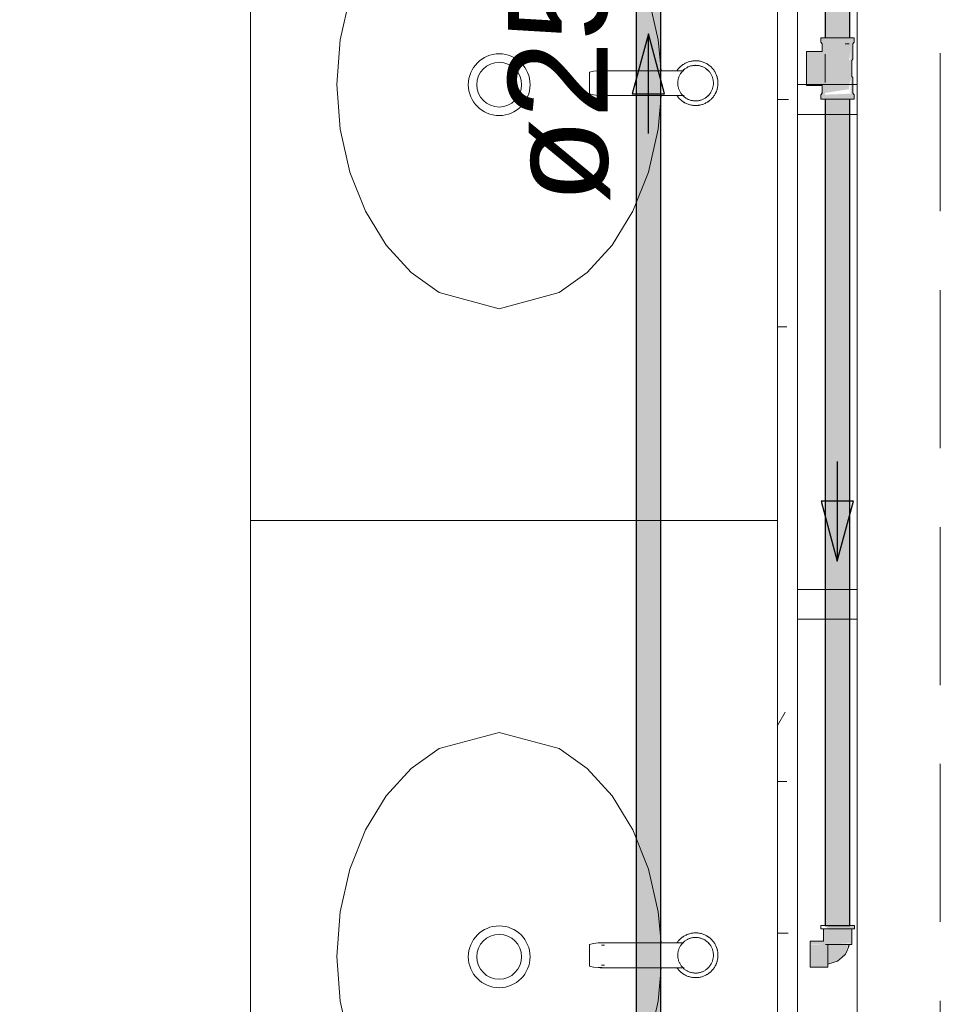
# Model space of a CAD drawing. Header units: millimetres. Extents: x 567 to 934, y -1 to 364.
# Tile 700 of 1056: x 786.53 to 788.39, y 105.82 to 107.8. Entities that reach past the tile are written whole.
import ezdxf

# ---------------------------------------------------------------- set-up
doc = ezdxf.new("R2010")
doc.units = ezdxf.units.MM
doc.header["$MEASUREMENT"] = 0
doc.linetypes.add('HIDDEN2', pattern=[0.47625, 0.3175, -0.15875])
doc.linetypes.add('NULL', pattern=[0])
for name, color, linetype, lineweight in [('A-GENM', 7, 'Continuous', 13), ('A-GLAZ', 7, 'Continuous', 13), ('A-GLAZ-SILL', 7, 'Continuous', 13), ('AF-Condutos', 140, 'Continuous', 25), ('AF-Peça de utilização', 152, 'Continuous', 18), ('AF-Sentido conduto', 140, 'Continuous', 30), ('AF-Textos conduto', 7, 'Continuous', 9), ('DI-Detalhes', 1, 'HIDDEN2', 9), ('Metais - Celite', 7, 'Continuous', 13), ('Peças hidrossanitárias', 7, 'Continuous', 13)]:
    doc.layers.add(name, color=color, linetype=linetype, lineweight=lineweight)
doc.styles.add('Arial', font='arial.ttf')

msp = doc.modelspace()

# ---------------------------------------------------------------- hatches: boundary and pattern name
at = {"layer": 'AF-Condutos', "linetype": 'Continuous'}
for points in [[(787.824, 105.2502), (787.824, 110.0987), (787.7745, 110.0987), (787.7745, 105.2502)], [(788.1545, 107.7668), (788.1765, 107.7668), (788.1866, 109.4233), (788.1545, 109.4233)], [(788.204, 109.4233), (788.1866, 109.4233), (788.1765, 107.7668), (788.204, 107.7668)], [(788.204, 107.6433), (788.1545, 107.6433), (788.1545, 105.9821), (788.204, 105.9821)]]:
    msp.add_hatch(color=151, dxfattribs=at).paths.add_polyline_path(points)
at = {"layer": 'AF-Peça de utilização', "linetype": 'Continuous'}
for points in [[(788.2132, 107.6433), (788.2103, 107.6555), (788.2103, 107.6868), (788.2085, 107.6889), (788.2085, 107.7211), (788.2103, 107.7233), (788.2103, 107.7545), (788.2132, 107.7668), (788.204, 107.7668), (788.2055, 107.7233), (788.203, 107.7211), (788.2057, 107.7468), (788.2033, 107.7668), (788.1468, 107.7668), (788.1485, 107.7391), (788.1168, 107.7391), (788.1168, 107.6721), (788.1514, 107.6736), (788.1531, 107.6555), (788.2023, 107.6633), (788.2055, 107.6868), (788.2057, 107.6555), (788.2103, 107.6545), (788.1545, 107.6522), (788.1514, 107.6736), (788.1168, 107.6721), (788.1485, 107.6716), (788.1456, 107.6433)], [(788.2137, 105.9753), (788.2137, 105.9821), (788.1627, 105.9821), (788.1556, 105.9753)], [(788.1513, 105.9753), (788.1513, 105.9503), (788.1551, 105.9437), (788.1655, 105.9437), (788.16, 105.9729)], [(788.2038, 105.9461), (788.1998, 105.9753), (788.1596, 105.9753), (788.1655, 105.9437)], [(788.2081, 105.9437), (788.2081, 105.9753), (788.1998, 105.9753), (788.2043, 105.9437)], [(788.1513, 105.9503), (788.1243, 105.9503), (788.1243, 105.9437), (788.16, 105.9426)], [(788.16, 105.9014), (788.16, 105.9426), (788.1243, 105.9426), (788.1243, 105.9014)], [(788.16, 105.9049), (788.1795, 105.9101), (788.1952, 105.924), (788.2008, 105.9437), (788.16, 105.9437)], [(788.1243, 105.8987), (788.16, 105.8979), (788.16, 105.9014), (788.1243, 105.9014)]]:
    msp.add_hatch(color=161, dxfattribs=at).paths.add_polyline_path(points)

# ---------------------------------------------------------------- linework, layer by layer
at = {"layer": 'A-GENM', "color": 8, "lineweight": 5}
for p, q in [((786.999, 110.3027), (786.999, 106.796)), ((788.059, 109.7217), (788.059, 105.2535)), ((786.999, 106.796), (788.059, 106.796)), ((786.999, 105.0827), (786.999, 106.796))]:
    msp.add_line(p, q, dxfattribs=at)
at = {"layer": 'A-GENM', "color": 8, "linetype": 'Continuous', "lineweight": 5}
for p, q in [((788.059, 107.6428), (788.081, 107.6428)), ((788.059, 107.1856), (788.0774, 107.1856)), ((788.0744, 106.4107), (788.059, 106.384)), ((788.059, 106.2712), (788.0774, 106.2712)), ((788.059, 105.9664), (788.0802, 105.9664))]:
    msp.add_line(p, q, dxfattribs=at)
at = {"layer": 'A-GENM', "color": 8, "lineweight": 5}
for points in [[(787.499, 107.2218), (787.3782, 107.2542), (787.3221, 107.2944), (787.272, 107.3496), (787.2302, 107.4179), (787.1989, 107.4967), (787.1794, 107.5828), (787.1728, 107.6727), (787.1794, 107.7625), (787.1989, 107.8486), (787.2302, 107.9274), (787.272, 107.9958), (787.3221, 108.051), (787.3782, 108.0912), (787.499, 108.1236)], [(787.499, 108.1236), (787.6198, 108.0912), (787.6759, 108.051), (787.726, 107.9958), (787.7677, 107.9274), (787.7991, 107.8486), (787.8186, 107.7625), (787.8245, 107.7003)], [(787.8248, 107.6506), (787.8186, 107.5828), (787.7991, 107.4967), (787.7677, 107.4179), (787.726, 107.3496), (787.6759, 107.2944), (787.6198, 107.2542), (787.499, 107.2218)], [(787.499, 105.4684), (787.3782, 105.5008), (787.3221, 105.541), (787.272, 105.5962), (787.2302, 105.6646), (787.1989, 105.7434), (787.1794, 105.8295), (787.1728, 105.9193), (787.1794, 106.0092), (787.1989, 106.0953), (787.2302, 106.1741), (787.272, 106.2424), (787.3221, 106.2976), (787.3782, 106.3379), (787.499, 106.3702)], [(787.499, 106.3702), (787.6198, 106.3379), (787.6759, 106.2976), (787.726, 106.2424), (787.7677, 106.1741), (787.7991, 106.0953), (787.8186, 106.0092), (787.8245, 105.947)], [(787.8248, 105.8972), (787.8186, 105.8295), (787.7991, 105.7434), (787.7677, 105.6646), (787.726, 105.5962), (787.6759, 105.541), (787.6198, 105.5008), (787.499, 105.4684)]]:
    msp.add_lwpolyline(points, dxfattribs=at)
at = {"layer": 'A-GLAZ', "color": 8, "lineweight": 5}
for p, q in [((788.219, 109.7127), (788.219, 105.5727)), ((788.099, 107.6727), (788.099, 107.6127)), ((788.219, 107.6727), (788.099, 107.6727)), ((788.099, 107.6127), (788.219, 107.6127)), ((788.099, 106.6577), (788.099, 106.5977)), ((788.219, 106.6577), (788.099, 106.6577)), ((788.099, 106.5977), (788.219, 106.5977))]:
    msp.add_line(p, q, dxfattribs=at)
at = {"layer": 'A-GLAZ-SILL', "color": 8, "lineweight": 5}
for p, q in [((788.099, 107.6727), (788.099, 108.6277)), ((788.099, 106.6577), (788.099, 107.6127)), ((788.099, 105.6427), (788.099, 106.5977))]:
    msp.add_line(p, q, dxfattribs=at)
at = {"layer": 'AF-Condutos'}
for p, q in [((787.7745, 110.0987), (787.7745, 105.2502)), ((787.824, 105.2502), (787.824, 110.0987)), ((788.1545, 109.4233), (788.1545, 107.7668)), ((788.204, 107.7668), (788.204, 109.4233)), ((788.1545, 107.6433), (788.1545, 105.9821)), ((788.204, 105.9821), (788.204, 107.6433)), ((788.1545, 105.9821), (788.1588, 105.9821)), ((788.1588, 105.9821), (788.1665, 105.9821)), ((788.1665, 105.9821), (788.1764, 105.9821)), ((788.1764, 105.9821), (788.1867, 105.9821)), ((788.1867, 105.9821), (788.1957, 105.9821)), ((788.1957, 105.9821), (788.2018, 105.9821)), ((788.2018, 105.9821), (788.204, 105.9821))]:
    msp.add_line(p, q, dxfattribs=at)
at = {"layer": 'AF-Peça de utilização'}
for p, q in [((788.1456, 107.7668), (788.1456, 107.7578)), ((788.1468, 107.7668), (788.1456, 107.7668)), ((788.1501, 107.7668), (788.1468, 107.7668)), ((788.1545, 107.7668), (788.1501, 107.7668)), ((788.1555, 107.7668), (788.1545, 107.7668)), ((788.1625, 107.7668), (788.1555, 107.7668)), ((788.1707, 107.7668), (788.1625, 107.7668)), ((788.1794, 107.7668), (788.1707, 107.7668)), ((788.1881, 107.7668), (788.1794, 107.7668)), ((788.1963, 107.7668), (788.1881, 107.7668)), ((788.2033, 107.7668), (788.1963, 107.7668)), ((788.204, 107.7668), (788.2033, 107.7668)), ((788.2087, 107.7668), (788.204, 107.7668)), ((788.212, 107.7668), (788.2087, 107.7668)), ((788.2132, 107.7668), (788.212, 107.7668)), ((788.2132, 107.7578), (788.2132, 107.7668)), ((788.1456, 107.7578), (788.1485, 107.7545)), ((788.1485, 107.7545), (788.1485, 107.7391)), ((788.1949, 107.7545), (788.199, 107.7545)), ((788.2031, 107.7545), (788.1949, 107.7545)), ((788.199, 107.7545), (788.2031, 107.7545)), ((788.2103, 107.7545), (788.2132, 107.7578)), ((788.2103, 107.7233), (788.2103, 107.7545)), ((788.1485, 107.7391), (788.1168, 107.7391)), ((788.1168, 107.7391), (788.1168, 107.7379)), ((788.1168, 107.7379), (788.1168, 107.7345)), ((788.1168, 107.7345), (788.1168, 107.7291)), ((788.1168, 107.7291), (788.1168, 107.7221)), ((788.1547, 107.7282), (788.1547, 107.7336)), ((788.1547, 107.7336), (788.1547, 107.7233)), ((788.1547, 107.7213), (788.1547, 107.7282)), ((788.1547, 107.7233), (788.1547, 107.7222)), ((788.2085, 107.7211), (788.2103, 107.7233)), ((788.1168, 107.7221), (788.1168, 107.7138)), ((788.1168, 107.7138), (788.1168, 107.705)), ((788.1168, 107.705), (788.1168, 107.6962)), ((788.1547, 107.7222), (788.1547, 107.7211)), ((788.1547, 107.7134), (788.1547, 107.7213)), ((788.1547, 107.7211), (788.1547, 107.6889)), ((788.1547, 107.705), (788.1547, 107.7134)), ((788.1547, 107.6966), (788.1547, 107.705)), ((788.2085, 107.6889), (788.2085, 107.7211)), ((788.1168, 107.6962), (788.1168, 107.688)), ((788.1168, 107.688), (788.1168, 107.6809)), ((788.1547, 107.6887), (788.1547, 107.6966)), ((788.1547, 107.6889), (788.1547, 107.6879)), ((788.1547, 107.6819), (788.1547, 107.6887)), ((788.1547, 107.6879), (788.1547, 107.6868)), ((788.1547, 107.6868), (788.1547, 107.6764)), ((788.2103, 107.6868), (788.2085, 107.6889)), ((788.2103, 107.6555), (788.2103, 107.6868)), ((788.1168, 107.6809), (788.1168, 107.6755)), ((788.1168, 107.6755), (788.1168, 107.6721)), ((788.1168, 107.6721), (788.1168, 107.6709)), ((788.1168, 107.6709), (788.1485, 107.6709)), ((788.1485, 107.6709), (788.1485, 107.6555)), ((788.1547, 107.6764), (788.1547, 107.6819)), ((788.1485, 107.6555), (788.1456, 107.6522)), ((788.1456, 107.6522), (788.1456, 107.6433)), ((788.2132, 107.6522), (788.2103, 107.6555)), ((788.2132, 107.6433), (788.2132, 107.6522)), ((788.1456, 107.6433), (788.1468, 107.6433)), ((788.1468, 107.6433), (788.1501, 107.6433)), ((788.1501, 107.6433), (788.1545, 107.6433)), ((788.1545, 107.6433), (788.1555, 107.6433)), ((788.1555, 107.6433), (788.1625, 107.6433)), ((788.1625, 107.6433), (788.1707, 107.6433)), ((788.1707, 107.6433), (788.1794, 107.6433)), ((788.1794, 107.6433), (788.1881, 107.6433)), ((788.1881, 107.6433), (788.1963, 107.6433)), ((788.1963, 107.6433), (788.2033, 107.6433)), ((788.2033, 107.6433), (788.204, 107.6433)), ((788.204, 107.6433), (788.2087, 107.6433)), ((788.2087, 107.6433), (788.212, 107.6433)), ((788.212, 107.6433), (788.2132, 107.6433)), ((788.1468, 105.9821), (788.1457, 105.9821)), ((788.1457, 105.9821), (788.1457, 105.9753)), ((788.1502, 105.9821), (788.1468, 105.9821)), ((788.1545, 105.9821), (788.1502, 105.9821)), ((788.1556, 105.9821), (788.1545, 105.9821)), ((788.1627, 105.9821), (788.1556, 105.9821)), ((788.1709, 105.9821), (788.1627, 105.9821)), ((788.1797, 105.9821), (788.1709, 105.9821)), ((788.1885, 105.9821), (788.1797, 105.9821)), ((788.1967, 105.9821), (788.1885, 105.9821)), ((788.2037, 105.9821), (788.1967, 105.9821)), ((788.204, 105.9821), (788.2037, 105.9821)), ((788.2091, 105.9821), (788.204, 105.9821)), ((788.2125, 105.9821), (788.2091, 105.9821)), ((788.2137, 105.9821), (788.2125, 105.9821)), ((788.2137, 105.9753), (788.2137, 105.9821)), ((788.1457, 105.9753), (788.1468, 105.9753)), ((788.1468, 105.9753), (788.1502, 105.9753)), ((788.1502, 105.9753), (788.1513, 105.9753)), ((788.1513, 105.9753), (788.1556, 105.9753)), ((788.1523, 105.9753), (788.1513, 105.9753)), ((788.1513, 105.9753), (788.1513, 105.9503)), ((788.1551, 105.9753), (788.1523, 105.9753)), ((788.1596, 105.9753), (788.1551, 105.9753)), ((788.1556, 105.9753), (788.1627, 105.9753)), ((788.1655, 105.9753), (788.1596, 105.9753)), ((788.1627, 105.9753), (788.1709, 105.9753)), ((788.1723, 105.9753), (788.1655, 105.9753)), ((788.1709, 105.9753), (788.1797, 105.9753)), ((788.1797, 105.9753), (788.1723, 105.9753)), ((788.187, 105.9753), (788.1797, 105.9753)), ((788.1797, 105.9753), (788.1885, 105.9753)), ((788.1939, 105.9753), (788.187, 105.9753)), ((788.1885, 105.9753), (788.1967, 105.9753)), ((788.1998, 105.9753), (788.1939, 105.9753)), ((788.1967, 105.9753), (788.2037, 105.9753)), ((788.2043, 105.9753), (788.1998, 105.9753)), ((788.2037, 105.9753), (788.204, 105.9753)), ((788.204, 105.9753), (788.2081, 105.9753)), ((788.2071, 105.9753), (788.2043, 105.9753)), ((788.2081, 105.9753), (788.2071, 105.9753)), ((788.2081, 105.9753), (788.2091, 105.9753)), ((788.2081, 105.9437), (788.2081, 105.9753)), ((788.2091, 105.9753), (788.2125, 105.9753)), ((788.2125, 105.9753), (788.2137, 105.9753)), ((788.1243, 105.9503), (788.1243, 105.9494)), ((788.1513, 105.9503), (788.1243, 105.9503)), ((788.1243, 105.9494), (788.1243, 105.9467)), ((788.1243, 105.9467), (788.1243, 105.9437)), ((788.1243, 105.9437), (788.1243, 105.9426)), ((788.1243, 105.9426), (788.1243, 105.9372)), ((788.1551, 105.9437), (788.1596, 105.9437)), ((788.1596, 105.9437), (788.16, 105.9437)), ((788.16, 105.9426), (788.16, 105.9437)), ((788.16, 105.9437), (788.1655, 105.9437)), ((788.1644, 105.9437), (788.16, 105.9437)), ((788.16, 105.9437), (788.16, 105.939)), ((788.16, 105.9372), (788.16, 105.9426)), ((788.1696, 105.9437), (788.1644, 105.9437)), ((788.1655, 105.9437), (788.1723, 105.9437)), ((788.1754, 105.9437), (788.1696, 105.9437)), ((788.1723, 105.9437), (788.1797, 105.9437)), ((788.1814, 105.9437), (788.1754, 105.9437)), ((788.1797, 105.9437), (788.187, 105.9437)), ((788.1873, 105.9437), (788.1814, 105.9437)), ((788.187, 105.9437), (788.1939, 105.9437)), ((788.1927, 105.9437), (788.1873, 105.9437)), ((788.1973, 105.9437), (788.1927, 105.9437)), ((788.1939, 105.9437), (788.1998, 105.9437)), ((788.2008, 105.9437), (788.1973, 105.9437)), ((788.203, 105.9437), (788.1992, 105.9332)), ((788.1992, 105.9332), (788.2038, 105.9437)), ((788.1998, 105.9437), (788.203, 105.9437)), ((788.2006, 105.9364), (788.203, 105.9437)), ((788.203, 105.9437), (788.2008, 105.9437)), ((788.203, 105.9437), (788.2038, 105.9437)), ((788.2038, 105.9437), (788.203, 105.9437)), ((788.2038, 105.9437), (788.2043, 105.9437)), ((788.2043, 105.9437), (788.2071, 105.9437)), ((788.2071, 105.9437), (788.2081, 105.9437)), ((788.1243, 105.9372), (788.1243, 105.9308)), ((788.1243, 105.9308), (788.1243, 105.9241)), ((788.1243, 105.9241), (788.1243, 105.9173)), ((788.16, 105.939), (788.16, 105.9342)), ((788.16, 105.9308), (788.16, 105.9372)), ((788.16, 105.9342), (788.16, 105.9291)), ((788.16, 105.9241), (788.16, 105.9308)), ((788.16, 105.9291), (788.16, 105.9239)), ((788.16, 105.9173), (788.16, 105.9241)), ((788.16, 105.9239), (788.16, 105.9188)), ((788.1873, 105.917), (788.1952, 105.924)), ((788.1952, 105.924), (788.1987, 105.9319)), ((788.1987, 105.9319), (788.2002, 105.9351)), ((788.2002, 105.9351), (788.2006, 105.9364)), ((788.1243, 105.9173), (788.1243, 105.911)), ((788.1243, 105.911), (788.1243, 105.9055)), ((788.1243, 105.9055), (788.1243, 105.9014)), ((788.1243, 105.9014), (788.1243, 105.8987)), ((788.16, 105.9188), (788.16, 105.914)), ((788.16, 105.911), (788.16, 105.9173)), ((788.16, 105.914), (788.16, 105.9099)), ((788.16, 105.9055), (788.16, 105.911)), ((788.16, 105.9099), (788.16, 105.9068)), ((788.16, 105.9042), (788.1704, 105.9073)), ((788.16, 105.9068), (788.16, 105.9049)), ((788.16, 105.9042), (788.16, 105.9055)), ((788.16, 105.9049), (788.16, 105.9042)), ((788.16, 105.9014), (788.16, 105.9042)), ((788.16, 105.8987), (788.16, 105.9014)), ((788.1704, 105.9073), (788.1795, 105.9101)), ((788.1795, 105.9101), (788.184, 105.9141)), ((788.184, 105.9141), (788.1873, 105.917)), ((788.1243, 105.8987), (788.1243, 105.8979)), ((788.1243, 105.8979), (788.16, 105.8979)), ((788.16, 105.8979), (788.16, 105.8987))]:
    msp.add_line(p, q, dxfattribs=at)
at = {"layer": 'AF-Sentido conduto'}
for p, q in [((787.799, 107.7745), (787.7666, 107.6537)), ((787.8313, 107.6537), (787.799, 107.7745)), ((787.7666, 107.6537), (787.8313, 107.6537)), ((788.2113, 106.8352), (788.1466, 106.8352)), ((788.1466, 106.8352), (788.179, 106.7145)), ((788.179, 106.7145), (788.2113, 106.8352))]:
    msp.add_line(p, q, dxfattribs=at)
for points in [[(787.799, 107.5745), (787.799, 107.7745)], [(788.179, 106.9145), (788.179, 106.7145)]]:
    msp.add_lwpolyline(points, dxfattribs=at)
at = {"layer": 'DI-Detalhes'}
msp.add_lwpolyline([(781.1323, 112.4979), (788.3862, 112.4979), (788.3862, 104.6554), (781.1323, 104.6554), (781.1323, 112.4979)], dxfattribs=at)
at = {"layer": 'Metais - Celite', "color": 8, "lineweight": 5}
for p, q in [((787.8582, 107.7027), (787.8571, 107.7012)), ((787.8593, 107.7041), (787.8582, 107.7027)), ((787.8605, 107.7055), (787.8593, 107.7041)), ((787.8617, 107.7068), (787.8605, 107.7055)), ((787.863, 107.7081), (787.8617, 107.7068)), ((787.8643, 107.7093), (787.863, 107.7081)), ((787.8657, 107.7104), (787.8643, 107.7093)), ((787.8671, 107.7115), (787.8657, 107.7104)), ((787.8686, 107.7126), (787.8671, 107.7115)), ((787.8701, 107.7136), (787.8686, 107.7126)), ((787.8716, 107.7145), (787.8701, 107.7136)), ((787.8715, 107.7033), (787.8704, 107.7024)), ((787.8726, 107.7042), (787.8715, 107.7033)), ((787.8732, 107.7154), (787.8716, 107.7145)), ((787.8738, 107.705), (787.8726, 107.7042)), ((787.8748, 107.7162), (787.8732, 107.7154)), ((787.875, 107.7058), (787.8738, 107.705)), ((787.8765, 107.7169), (787.8748, 107.7162)), ((787.8762, 107.7065), (787.875, 107.7058)), ((787.8775, 107.7072), (787.8762, 107.7065)), ((787.8781, 107.7176), (787.8765, 107.7169)), ((787.8787, 107.7079), (787.8775, 107.7072)), ((787.8798, 107.7182), (787.8781, 107.7176)), ((787.88, 107.7084), (787.8787, 107.7079)), ((787.8816, 107.7187), (787.8798, 107.7182)), ((787.8814, 107.709), (787.88, 107.7084)), ((787.8827, 107.7094), (787.8814, 107.709)), ((787.8833, 107.7192), (787.8816, 107.7187)), ((787.8841, 107.7099), (787.8827, 107.7094)), ((787.8851, 107.7195), (787.8833, 107.7192)), ((787.8855, 107.7102), (787.8841, 107.7099)), ((787.8868, 107.7199), (787.8851, 107.7195)), ((787.8869, 107.7105), (787.8855, 107.7102)), ((787.8886, 107.7201), (787.8868, 107.7199)), ((787.8883, 107.7108), (787.8869, 107.7105)), ((787.8897, 107.711), (787.8883, 107.7108)), ((787.8904, 107.7203), (787.8886, 107.7201)), ((787.8911, 107.7111), (787.8897, 107.711)), ((787.8922, 107.7204), (787.8904, 107.7203)), ((787.8926, 107.7112), (787.8911, 107.7111)), ((787.894, 107.7204), (787.8922, 107.7204)), ((787.894, 107.7113), (787.8926, 107.7112)), ((787.895, 107.7204), (787.894, 107.7204)), ((787.8948, 107.7113), (787.894, 107.7113)), ((787.8962, 107.7112), (787.8948, 107.7113)), ((787.8968, 107.7204), (787.895, 107.7204)), ((787.8976, 107.7111), (787.8962, 107.7112)), ((787.8986, 107.7202), (787.8968, 107.7204)), ((787.8991, 107.7109), (787.8976, 107.7111)), ((787.9003, 107.72), (787.8986, 107.7202)), ((787.9005, 107.7107), (787.8991, 107.7109)), ((787.9021, 107.7197), (787.9003, 107.72)), ((787.9019, 107.7104), (787.9005, 107.7107)), ((787.9033, 107.71), (787.9019, 107.7104)), ((787.9039, 107.7193), (787.9021, 107.7197)), ((787.9046, 107.7096), (787.9033, 107.71)), ((787.9056, 107.7189), (787.9039, 107.7193)), ((787.906, 107.7092), (787.9046, 107.7096)), ((787.9074, 107.7184), (787.9056, 107.7189)), ((787.9073, 107.7087), (787.906, 107.7092)), ((787.9087, 107.7081), (787.9073, 107.7087)), ((787.9091, 107.7178), (787.9074, 107.7184)), ((787.9099, 107.7075), (787.9087, 107.7081)), ((787.9108, 107.7172), (787.9091, 107.7178)), ((787.9112, 107.7068), (787.9099, 107.7075)), ((787.9124, 107.7165), (787.9108, 107.7172)), ((787.9125, 107.7061), (787.9112, 107.7068)), ((787.914, 107.7157), (787.9124, 107.7165)), ((787.9137, 107.7054), (787.9125, 107.7061)), ((787.9149, 107.7046), (787.9137, 107.7054)), ((787.9156, 107.7149), (787.914, 107.7157)), ((787.916, 107.7037), (787.9149, 107.7046)), ((787.9172, 107.714), (787.9156, 107.7149)), ((787.9171, 107.7028), (787.916, 107.7037)), ((787.9182, 107.7019), (787.9171, 107.7028)), ((787.9187, 107.713), (787.9172, 107.714)), ((787.9202, 107.712), (787.9187, 107.713)), ((787.9216, 107.7109), (787.9202, 107.712)), ((787.923, 107.7098), (787.9216, 107.7109)), ((787.9244, 107.7086), (787.923, 107.7098)), ((787.9257, 107.7074), (787.9244, 107.7086)), ((787.9269, 107.7061), (787.9257, 107.7074)), ((787.9281, 107.7047), (787.9269, 107.7061)), ((787.9293, 107.7034), (787.9281, 107.7047)), ((787.9304, 107.7019), (787.9293, 107.7034)), ((787.689, 107.6993), (787.6807, 107.6972)), ((787.6807, 107.6972), (787.6807, 107.6754)), ((787.6978, 107.7003), (787.689, 107.6993)), ((787.706, 107.7003), (787.6978, 107.7003)), ((787.8706, 107.7004), (787.702, 107.7004)), ((787.7111, 107.6954), (787.7046, 107.6954)), ((787.8571, 107.7012), (787.8561, 107.6998)), ((787.859, 107.6829), (787.8587, 107.6815)), ((787.8593, 107.6843), (787.859, 107.6829)), ((787.8597, 107.6857), (787.8593, 107.6843)), ((787.8601, 107.6871), (787.8597, 107.6857)), ((787.8606, 107.6884), (787.8601, 107.6871)), ((787.8612, 107.6897), (787.8606, 107.6884)), ((787.8618, 107.691), (787.8612, 107.6897)), ((787.8624, 107.6923), (787.8618, 107.691)), ((787.8631, 107.6936), (787.8624, 107.6923)), ((787.8639, 107.6948), (787.8631, 107.6936)), ((787.8647, 107.696), (787.8639, 107.6948)), ((787.8655, 107.6971), (787.8647, 107.696)), ((787.8664, 107.6983), (787.8655, 107.6971)), ((787.8673, 107.6994), (787.8664, 107.6983)), ((787.8683, 107.7004), (787.8673, 107.6994)), ((787.8693, 107.7014), (787.8683, 107.7004)), ((787.8704, 107.7024), (787.8693, 107.7014)), ((787.9192, 107.7009), (787.9182, 107.7019)), ((787.9202, 107.6998), (787.9192, 107.7009)), ((787.9212, 107.6988), (787.9202, 107.6998)), ((787.9221, 107.6977), (787.9212, 107.6988)), ((787.923, 107.6965), (787.9221, 107.6977)), ((787.9238, 107.6953), (787.923, 107.6965)), ((787.9245, 107.6941), (787.9238, 107.6953)), ((787.9253, 107.6929), (787.9245, 107.6941)), ((787.9259, 107.6916), (787.9253, 107.6929)), ((787.9266, 107.6903), (787.9259, 107.6916)), ((787.9271, 107.689), (787.9266, 107.6903)), ((787.9277, 107.6877), (787.9271, 107.689)), ((787.9281, 107.6863), (787.9277, 107.6877)), ((787.9285, 107.685), (787.9281, 107.6863)), ((787.9289, 107.6836), (787.9285, 107.685)), ((787.9292, 107.6822), (787.9289, 107.6836)), ((787.9314, 107.7004), (787.9304, 107.7019)), ((787.9324, 107.6989), (787.9314, 107.7004)), ((787.9333, 107.6974), (787.9324, 107.6989)), ((787.9341, 107.6958), (787.9333, 107.6974)), ((787.9349, 107.6942), (787.9341, 107.6958)), ((787.9356, 107.6925), (787.9349, 107.6942)), ((787.9363, 107.6908), (787.9356, 107.6925)), ((787.9369, 107.6891), (787.9363, 107.6908)), ((787.9374, 107.6874), (787.9369, 107.6891)), ((787.9378, 107.6857), (787.9374, 107.6874)), ((787.9382, 107.6839), (787.9378, 107.6857)), ((787.9385, 107.6821), (787.9382, 107.6839)), ((787.6807, 107.6754), (787.6807, 107.6537)), ((787.8583, 107.6787), (787.8582, 107.6773)), ((787.8582, 107.6773), (787.8582, 107.6758)), ((787.8582, 107.6758), (787.8582, 107.6744)), ((787.8582, 107.6744), (787.8583, 107.673)), ((787.8585, 107.6801), (787.8583, 107.6787)), ((787.8583, 107.673), (787.8584, 107.6715)), ((787.8584, 107.6715), (787.8586, 107.6701)), ((787.8587, 107.6815), (787.8585, 107.6801)), ((787.8586, 107.6701), (787.8588, 107.6687)), ((787.8588, 107.6687), (787.8591, 107.6673)), ((787.8591, 107.6673), (787.8595, 107.6659)), ((787.8595, 107.6659), (787.8599, 107.6645)), ((787.8599, 107.6645), (787.8603, 107.6632)), ((787.8603, 107.6632), (787.8609, 107.6618)), ((787.9274, 107.6625), (787.9279, 107.6638)), ((787.9279, 107.6638), (787.9283, 107.6652)), ((787.9283, 107.6652), (787.9287, 107.6666)), ((787.9287, 107.6666), (787.929, 107.6679)), ((787.929, 107.6679), (787.9293, 107.6694)), ((787.9294, 107.6808), (787.9292, 107.6822)), ((787.9293, 107.6694), (787.9295, 107.6708)), ((787.9296, 107.6793), (787.9294, 107.6808)), ((787.9295, 107.6708), (787.9297, 107.6722)), ((787.9297, 107.6779), (787.9296, 107.6793)), ((787.9298, 107.6765), (787.9297, 107.6779)), ((787.9297, 107.6722), (787.9298, 107.6736)), ((787.9298, 107.6751), (787.9298, 107.6765)), ((787.9298, 107.6736), (787.9298, 107.6751)), ((787.9371, 107.6625), (787.9376, 107.6643)), ((787.9376, 107.6643), (787.938, 107.666)), ((787.938, 107.666), (787.9383, 107.6678)), ((787.9383, 107.6678), (787.9386, 107.6696)), ((787.9387, 107.6803), (787.9385, 107.6821)), ((787.9386, 107.6696), (787.9388, 107.6714)), ((787.9389, 107.6786), (787.9387, 107.6803)), ((787.9388, 107.6714), (787.9389, 107.6732)), ((787.939, 107.6768), (787.9389, 107.6786)), ((787.9389, 107.6732), (787.939, 107.675)), ((787.939, 107.675), (787.939, 107.6768)), ((787.6807, 107.6537), (787.689, 107.6516)), ((787.689, 107.6516), (787.6978, 107.6506)), ((787.6978, 107.6506), (787.706, 107.6505)), ((787.702, 107.6504), (787.8712, 107.6504)), ((787.7046, 107.6554), (787.7111, 107.6554)), ((787.8566, 107.6504), (787.8576, 107.649)), ((787.8576, 107.649), (787.8587, 107.6475)), ((787.8587, 107.6475), (787.8598, 107.6461)), ((787.8598, 107.6461), (787.861, 107.6448)), ((787.8609, 107.6618), (787.8614, 107.6605)), ((787.861, 107.6448), (787.8623, 107.6435)), ((787.8614, 107.6605), (787.862, 107.6592)), ((787.862, 107.6592), (787.8627, 107.658)), ((787.8623, 107.6435), (787.8636, 107.6423)), ((787.8627, 107.658), (787.8634, 107.6567)), ((787.8634, 107.6567), (787.8642, 107.6555)), ((787.8642, 107.6555), (787.865, 107.6544)), ((787.865, 107.6544), (787.8659, 107.6532)), ((787.8659, 107.6532), (787.8668, 107.6521)), ((787.8668, 107.6521), (787.8678, 107.651)), ((787.8678, 107.651), (787.8688, 107.65)), ((787.8688, 107.65), (787.8698, 107.649)), ((787.8698, 107.649), (787.8709, 107.6481)), ((787.8709, 107.6481), (787.872, 107.6472)), ((787.872, 107.6472), (787.8731, 107.6463)), ((787.8731, 107.6463), (787.8743, 107.6455)), ((787.8743, 107.6455), (787.8755, 107.6447)), ((787.8755, 107.6447), (787.8768, 107.644)), ((787.8768, 107.644), (787.878, 107.6434)), ((787.878, 107.6434), (787.8793, 107.6428)), ((787.9093, 107.643), (787.9105, 107.6437)), ((787.9105, 107.6437), (787.9118, 107.6444)), ((787.9118, 107.6444), (787.913, 107.6451)), ((787.913, 107.6451), (787.9142, 107.6459)), ((787.9142, 107.6459), (787.9154, 107.6467)), ((787.9154, 107.6467), (787.9165, 107.6476)), ((787.9165, 107.6476), (787.9176, 107.6485)), ((787.9176, 107.6485), (787.9187, 107.6495)), ((787.9187, 107.6495), (787.9197, 107.6505)), ((787.9197, 107.6505), (787.9207, 107.6515)), ((787.9207, 107.6515), (787.9216, 107.6526)), ((787.9216, 107.6526), (787.9225, 107.6537)), ((787.9225, 107.6537), (787.9233, 107.6549)), ((787.9233, 107.6549), (787.9241, 107.6561)), ((787.9241, 107.6561), (787.9249, 107.6573)), ((787.9249, 107.6573), (787.9256, 107.6586)), ((787.925, 107.6428), (787.9263, 107.6441)), ((787.9256, 107.6586), (787.9262, 107.6598)), ((787.9262, 107.6598), (787.9268, 107.6611)), ((787.9263, 107.6441), (787.9275, 107.6454)), ((787.9268, 107.6611), (787.9274, 107.6625)), ((787.9275, 107.6454), (787.9287, 107.6468)), ((787.9287, 107.6468), (787.9298, 107.6482)), ((787.9298, 107.6482), (787.9309, 107.6496)), ((787.9309, 107.6496), (787.9319, 107.6511)), ((787.9319, 107.6511), (787.9328, 107.6527)), ((787.9328, 107.6527), (787.9337, 107.6542)), ((787.9337, 107.6542), (787.9345, 107.6558)), ((787.9345, 107.6558), (787.9353, 107.6575)), ((787.9353, 107.6575), (787.9359, 107.6591)), ((787.9359, 107.6591), (787.9366, 107.6608)), ((787.9366, 107.6608), (787.9371, 107.6625)), ((787.8636, 107.6423), (787.865, 107.6411)), ((787.865, 107.6411), (787.8663, 107.6399)), ((787.8663, 107.6399), (787.8678, 107.6389)), ((787.8678, 107.6389), (787.8693, 107.6378)), ((787.8693, 107.6378), (787.8708, 107.6369)), ((787.8708, 107.6369), (787.8724, 107.636)), ((787.8724, 107.636), (787.874, 107.6352)), ((787.874, 107.6352), (787.8756, 107.6344)), ((787.8756, 107.6344), (787.8772, 107.6337)), ((787.8772, 107.6337), (787.8789, 107.633)), ((787.8789, 107.633), (787.8806, 107.6325)), ((787.8793, 107.6428), (787.8807, 107.6422)), ((787.8806, 107.6325), (787.8824, 107.632)), ((787.8807, 107.6422), (787.882, 107.6417)), ((787.882, 107.6417), (787.8834, 107.6412)), ((787.8824, 107.632), (787.8841, 107.6315)), ((787.8834, 107.6412), (787.8847, 107.6408)), ((787.8841, 107.6315), (787.8859, 107.6312)), ((787.8847, 107.6408), (787.8861, 107.6405)), ((787.8859, 107.6312), (787.8876, 107.6309)), ((787.8861, 107.6405), (787.8875, 107.6402)), ((787.8875, 107.6402), (787.8889, 107.64)), ((787.8876, 107.6309), (787.8894, 107.6307)), ((787.8889, 107.64), (787.8904, 107.6398)), ((787.8894, 107.6307), (787.8912, 107.6305)), ((787.8904, 107.6398), (787.8918, 107.6397)), ((787.8912, 107.6305), (787.893, 107.6305)), ((787.8918, 107.6397), (787.8932, 107.6396)), ((787.893, 107.6305), (787.894, 107.6304)), ((787.8932, 107.6396), (787.894, 107.6396)), ((787.894, 107.6396), (787.8954, 107.6396)), ((787.894, 107.6304), (787.8958, 107.6305)), ((787.8954, 107.6396), (787.8969, 107.6397)), ((787.8958, 107.6305), (787.8976, 107.6306)), ((787.8969, 107.6397), (787.8983, 107.6399)), ((787.8976, 107.6306), (787.8994, 107.6308)), ((787.8983, 107.6399), (787.8997, 107.6401)), ((787.8994, 107.6308), (787.9012, 107.631)), ((787.8997, 107.6401), (787.9011, 107.6403)), ((787.9011, 107.6403), (787.9025, 107.6406)), ((787.9012, 107.631), (787.9029, 107.6313)), ((787.9025, 107.6406), (787.9039, 107.641)), ((787.9029, 107.6313), (787.9047, 107.6317)), ((787.9039, 107.641), (787.9053, 107.6414)), ((787.9047, 107.6317), (787.9064, 107.6322)), ((787.9053, 107.6414), (787.9066, 107.6419)), ((787.9064, 107.6322), (787.9082, 107.6327)), ((787.9066, 107.6419), (787.9079, 107.6424)), ((787.9079, 107.6424), (787.9093, 107.643)), ((787.9082, 107.6327), (787.9098, 107.6333)), ((787.9098, 107.6333), (787.9115, 107.634)), ((787.9115, 107.634), (787.9132, 107.6347)), ((787.9132, 107.6347), (787.9148, 107.6355)), ((787.9148, 107.6355), (787.9164, 107.6364)), ((787.9164, 107.6364), (787.9179, 107.6373)), ((787.9179, 107.6373), (787.9194, 107.6383)), ((787.9194, 107.6383), (787.9209, 107.6393)), ((787.9209, 107.6393), (787.9223, 107.6404)), ((787.9223, 107.6404), (787.9237, 107.6416)), ((787.9237, 107.6416), (787.925, 107.6428)), ((787.8716, 105.9612), (787.8701, 105.9602)), ((787.8732, 105.962), (787.8716, 105.9612)), ((787.8748, 105.9628), (787.8732, 105.962)), ((787.8765, 105.9636), (787.8748, 105.9628)), ((787.8781, 105.9642), (787.8765, 105.9636)), ((787.8798, 105.9648), (787.8781, 105.9642)), ((787.8816, 105.9654), (787.8798, 105.9648)), ((787.8833, 105.9658), (787.8816, 105.9654)), ((787.8851, 105.9662), (787.8833, 105.9658)), ((787.8868, 105.9665), (787.8851, 105.9662)), ((787.8886, 105.9668), (787.8868, 105.9665)), ((787.8904, 105.967), (787.8886, 105.9668)), ((787.8922, 105.9671), (787.8904, 105.967)), ((787.894, 105.9671), (787.8922, 105.9671)), ((787.895, 105.9671), (787.894, 105.9671)), ((787.8968, 105.967), (787.895, 105.9671)), ((787.8986, 105.9669), (787.8968, 105.967)), ((787.9003, 105.9667), (787.8986, 105.9669)), ((787.9021, 105.9664), (787.9003, 105.9667)), ((787.9039, 105.966), (787.9021, 105.9664)), ((787.9056, 105.9656), (787.9039, 105.966)), ((787.9074, 105.9651), (787.9056, 105.9656)), ((787.9091, 105.9645), (787.9074, 105.9651)), ((787.9108, 105.9639), (787.9091, 105.9645)), ((787.9124, 105.9632), (787.9108, 105.9639)), ((787.914, 105.9624), (787.9124, 105.9632)), ((787.9156, 105.9616), (787.914, 105.9624)), ((787.9172, 105.9607), (787.9156, 105.9616)), ((787.689, 105.946), (787.6807, 105.9439)), ((787.6807, 105.9439), (787.6807, 105.9221)), ((787.6978, 105.947), (787.689, 105.946)), ((787.706, 105.947), (787.6978, 105.947)), ((787.8706, 105.9471), (787.702, 105.9471)), ((787.7111, 105.9421), (787.7046, 105.9421)), ((787.8571, 105.9479), (787.8561, 105.9464)), ((787.8582, 105.9494), (787.8571, 105.9479)), ((787.8593, 105.9508), (787.8582, 105.9494)), ((787.8605, 105.9521), (787.8593, 105.9508)), ((787.8617, 105.9535), (787.8605, 105.9521)), ((787.863, 105.9547), (787.8617, 105.9535)), ((787.8643, 105.9559), (787.863, 105.9547)), ((787.8639, 105.9415), (787.8631, 105.9402)), ((787.8647, 105.9427), (787.8639, 105.9415)), ((787.8657, 105.9571), (787.8643, 105.9559)), ((787.8655, 105.9438), (787.8647, 105.9427)), ((787.8664, 105.9449), (787.8655, 105.9438)), ((787.8671, 105.9582), (787.8657, 105.9571)), ((787.8673, 105.946), (787.8664, 105.9449)), ((787.8686, 105.9592), (787.8671, 105.9582)), ((787.8683, 105.9471), (787.8673, 105.946)), ((787.8693, 105.9481), (787.8683, 105.9471)), ((787.8701, 105.9602), (787.8686, 105.9592)), ((787.8704, 105.949), (787.8693, 105.9481)), ((787.8715, 105.95), (787.8704, 105.949)), ((787.8726, 105.9508), (787.8715, 105.95)), ((787.8738, 105.9517), (787.8726, 105.9508)), ((787.875, 105.9525), (787.8738, 105.9517)), ((787.8762, 105.9532), (787.875, 105.9525)), ((787.8775, 105.9539), (787.8762, 105.9532)), ((787.8787, 105.9545), (787.8775, 105.9539)), ((787.88, 105.9551), (787.8787, 105.9545)), ((787.8814, 105.9556), (787.88, 105.9551)), ((787.8827, 105.9561), (787.8814, 105.9556)), ((787.8841, 105.9565), (787.8827, 105.9561)), ((787.8855, 105.9569), (787.8841, 105.9565)), ((787.8869, 105.9572), (787.8855, 105.9569)), ((787.8883, 105.9575), (787.8869, 105.9572)), ((787.8897, 105.9577), (787.8883, 105.9575)), ((787.8911, 105.9578), (787.8897, 105.9577)), ((787.8926, 105.9579), (787.8911, 105.9578)), ((787.894, 105.9579), (787.8926, 105.9579)), ((787.8948, 105.9579), (787.894, 105.9579)), ((787.8962, 105.9579), (787.8948, 105.9579)), ((787.8976, 105.9577), (787.8962, 105.9579)), ((787.8991, 105.9576), (787.8976, 105.9577)), ((787.9005, 105.9573), (787.8991, 105.9576)), ((787.9019, 105.9571), (787.9005, 105.9573)), ((787.9033, 105.9567), (787.9019, 105.9571)), ((787.9046, 105.9563), (787.9033, 105.9567)), ((787.906, 105.9559), (787.9046, 105.9563)), ((787.9073, 105.9554), (787.906, 105.9559)), ((787.9087, 105.9548), (787.9073, 105.9554)), ((787.9099, 105.9542), (787.9087, 105.9548)), ((787.9112, 105.9535), (787.9099, 105.9542)), ((787.9125, 105.9528), (787.9112, 105.9535)), ((787.9137, 105.952), (787.9125, 105.9528)), ((787.9149, 105.9512), (787.9137, 105.952)), ((787.916, 105.9504), (787.9149, 105.9512)), ((787.9171, 105.9495), (787.916, 105.9504)), ((787.9182, 105.9485), (787.9171, 105.9495)), ((787.9187, 105.9597), (787.9172, 105.9607)), ((787.9192, 105.9475), (787.9182, 105.9485)), ((787.9202, 105.9587), (787.9187, 105.9597)), ((787.9202, 105.9465), (787.9192, 105.9475)), ((787.9216, 105.9576), (787.9202, 105.9587)), ((787.9212, 105.9454), (787.9202, 105.9465)), ((787.9221, 105.9443), (787.9212, 105.9454)), ((787.923, 105.9565), (787.9216, 105.9576)), ((787.923, 105.9432), (787.9221, 105.9443)), ((787.9244, 105.9553), (787.923, 105.9565)), ((787.9238, 105.942), (787.923, 105.9432)), ((787.9245, 105.9408), (787.9238, 105.942)), ((787.9257, 105.954), (787.9244, 105.9553)), ((787.9269, 105.9528), (787.9257, 105.954)), ((787.9281, 105.9514), (787.9269, 105.9528)), ((787.9293, 105.95), (787.9281, 105.9514)), ((787.9304, 105.9486), (787.9293, 105.95)), ((787.9314, 105.9471), (787.9304, 105.9486)), ((787.9324, 105.9456), (787.9314, 105.9471)), ((787.9333, 105.944), (787.9324, 105.9456)), ((787.9341, 105.9425), (787.9333, 105.944)), ((787.9349, 105.9408), (787.9341, 105.9425)), ((787.6807, 105.9221), (787.6807, 105.9003)), ((787.8583, 105.9254), (787.8582, 105.9239)), ((787.8582, 105.9239), (787.8582, 105.9225)), ((787.8582, 105.9225), (787.8582, 105.9211)), ((787.8585, 105.9268), (787.8583, 105.9254)), ((787.8587, 105.9282), (787.8585, 105.9268)), ((787.859, 105.9296), (787.8587, 105.9282)), ((787.8593, 105.931), (787.859, 105.9296)), ((787.8597, 105.9324), (787.8593, 105.931)), ((787.8601, 105.9337), (787.8597, 105.9324)), ((787.8606, 105.9351), (787.8601, 105.9337)), ((787.8612, 105.9364), (787.8606, 105.9351)), ((787.8618, 105.9377), (787.8612, 105.9364)), ((787.8624, 105.939), (787.8618, 105.9377)), ((787.8631, 105.9402), (787.8624, 105.939)), ((787.9253, 105.9396), (787.9245, 105.9408)), ((787.9259, 105.9383), (787.9253, 105.9396)), ((787.9266, 105.937), (787.9259, 105.9383)), ((787.9271, 105.9357), (787.9266, 105.937)), ((787.9277, 105.9344), (787.9271, 105.9357)), ((787.9281, 105.933), (787.9277, 105.9344)), ((787.9285, 105.9316), (787.9281, 105.933)), ((787.9289, 105.9302), (787.9285, 105.9316)), ((787.9292, 105.9288), (787.9289, 105.9302)), ((787.9294, 105.9274), (787.9292, 105.9288)), ((787.9296, 105.926), (787.9294, 105.9274)), ((787.9297, 105.9246), (787.9296, 105.926)), ((787.9298, 105.9232), (787.9297, 105.9246)), ((787.9298, 105.9217), (787.9298, 105.9232)), ((787.9298, 105.9203), (787.9298, 105.9217)), ((787.9356, 105.9392), (787.9349, 105.9408)), ((787.9363, 105.9375), (787.9356, 105.9392)), ((787.9369, 105.9358), (787.9363, 105.9375)), ((787.9374, 105.9341), (787.9369, 105.9358)), ((787.9378, 105.9323), (787.9374, 105.9341)), ((787.9382, 105.9306), (787.9378, 105.9323)), ((787.9385, 105.9288), (787.9382, 105.9306)), ((787.9387, 105.927), (787.9385, 105.9288)), ((787.9389, 105.9252), (787.9387, 105.927)), ((787.939, 105.9234), (787.9389, 105.9252)), ((787.9389, 105.9198), (787.939, 105.9216)), ((787.939, 105.9216), (787.939, 105.9234)), ((787.7046, 105.9021), (787.7111, 105.9021)), ((787.8582, 105.9211), (787.8583, 105.9196)), ((787.8583, 105.9196), (787.8584, 105.9182)), ((787.8584, 105.9182), (787.8586, 105.9168)), ((787.8586, 105.9168), (787.8588, 105.9154)), ((787.8588, 105.9154), (787.8591, 105.914)), ((787.8591, 105.914), (787.8595, 105.9126)), ((787.8595, 105.9126), (787.8599, 105.9112)), ((787.8599, 105.9112), (787.8603, 105.9099)), ((787.8603, 105.9099), (787.8609, 105.9085)), ((787.8609, 105.9085), (787.8614, 105.9072)), ((787.8614, 105.9072), (787.862, 105.9059)), ((787.862, 105.9059), (787.8627, 105.9046)), ((787.8627, 105.9046), (787.8634, 105.9034)), ((787.8634, 105.9034), (787.8642, 105.9022)), ((787.8642, 105.9022), (787.865, 105.901)), ((787.9225, 105.9004), (787.9233, 105.9016)), ((787.9233, 105.9016), (787.9241, 105.9028)), ((787.9241, 105.9028), (787.9249, 105.904)), ((787.9249, 105.904), (787.9256, 105.9052)), ((787.9256, 105.9052), (787.9262, 105.9065)), ((787.9262, 105.9065), (787.9268, 105.9078)), ((787.9268, 105.9078), (787.9274, 105.9091)), ((787.9274, 105.9091), (787.9279, 105.9105)), ((787.9279, 105.9105), (787.9283, 105.9118)), ((787.9283, 105.9118), (787.9287, 105.9132)), ((787.9287, 105.9132), (787.929, 105.9146)), ((787.929, 105.9146), (787.9293, 105.916)), ((787.9293, 105.916), (787.9295, 105.9174)), ((787.9295, 105.9174), (787.9297, 105.9189)), ((787.9297, 105.9189), (787.9298, 105.9203)), ((787.9337, 105.9009), (787.9345, 105.9025)), ((787.9345, 105.9025), (787.9353, 105.9041)), ((787.9353, 105.9041), (787.9359, 105.9058)), ((787.9359, 105.9058), (787.9366, 105.9075)), ((787.9366, 105.9075), (787.9371, 105.9092)), ((787.9371, 105.9092), (787.9376, 105.9109)), ((787.9376, 105.9109), (787.938, 105.9127)), ((787.938, 105.9127), (787.9383, 105.9145)), ((787.9383, 105.9145), (787.9386, 105.9162)), ((787.9386, 105.9162), (787.9388, 105.918)), ((787.9388, 105.918), (787.9389, 105.9198)), ((787.6807, 105.9003), (787.689, 105.8983)), ((787.689, 105.8983), (787.6978, 105.8972)), ((787.6978, 105.8972), (787.706, 105.8972)), ((787.702, 105.8971), (787.8712, 105.8971)), ((787.8566, 105.8971), (787.8576, 105.8956)), ((787.8576, 105.8956), (787.8587, 105.8942)), ((787.8587, 105.8942), (787.8598, 105.8928)), ((787.8598, 105.8928), (787.861, 105.8915)), ((787.861, 105.8915), (787.8623, 105.8902)), ((787.8623, 105.8902), (787.8636, 105.8889)), ((787.8636, 105.8889), (787.865, 105.8877)), ((787.865, 105.901), (787.8659, 105.8999)), ((787.865, 105.8877), (787.8663, 105.8866)), ((787.8659, 105.8999), (787.8668, 105.8988)), ((787.8663, 105.8866), (787.8678, 105.8855)), ((787.8668, 105.8988), (787.8678, 105.8977)), ((787.8678, 105.8977), (787.8688, 105.8967)), ((787.8678, 105.8855), (787.8693, 105.8845)), ((787.8688, 105.8967), (787.8698, 105.8957)), ((787.8693, 105.8845), (787.8708, 105.8835)), ((787.8698, 105.8957), (787.8709, 105.8947)), ((787.8708, 105.8835), (787.8724, 105.8827)), ((787.8709, 105.8947), (787.872, 105.8938)), ((787.872, 105.8938), (787.8731, 105.893)), ((787.8724, 105.8827), (787.874, 105.8818)), ((787.8731, 105.893), (787.8743, 105.8922)), ((787.874, 105.8818), (787.8756, 105.881)), ((787.8743, 105.8922), (787.8755, 105.8914)), ((787.8755, 105.8914), (787.8768, 105.8907)), ((787.8768, 105.8907), (787.878, 105.89)), ((787.878, 105.89), (787.8793, 105.8894)), ((787.8793, 105.8894), (787.8807, 105.8889)), ((787.8807, 105.8889), (787.882, 105.8884)), ((787.882, 105.8884), (787.8834, 105.8879)), ((787.8834, 105.8879), (787.8847, 105.8875)), ((787.8847, 105.8875), (787.8861, 105.8872)), ((787.8861, 105.8872), (787.8875, 105.8869)), ((787.8875, 105.8869), (787.8889, 105.8866)), ((787.8889, 105.8866), (787.8904, 105.8865)), ((787.8904, 105.8865), (787.8918, 105.8864)), ((787.8918, 105.8864), (787.8932, 105.8863)), ((787.8932, 105.8863), (787.894, 105.8863)), ((787.894, 105.8863), (787.8954, 105.8863)), ((787.8954, 105.8863), (787.8969, 105.8864)), ((787.8969, 105.8864), (787.8983, 105.8865)), ((787.8983, 105.8865), (787.8997, 105.8867)), ((787.8997, 105.8867), (787.9011, 105.887)), ((787.9011, 105.887), (787.9025, 105.8873)), ((787.9025, 105.8873), (787.9039, 105.8877)), ((787.9039, 105.8877), (787.9053, 105.8881)), ((787.9053, 105.8881), (787.9066, 105.8886)), ((787.9066, 105.8886), (787.9079, 105.8891)), ((787.9079, 105.8891), (787.9093, 105.8897)), ((787.9093, 105.8897), (787.9105, 105.8903)), ((787.9105, 105.8903), (787.9118, 105.891)), ((787.9118, 105.891), (787.913, 105.8918)), ((787.913, 105.8918), (787.9142, 105.8925)), ((787.9132, 105.8814), (787.9148, 105.8822)), ((787.9142, 105.8925), (787.9154, 105.8934)), ((787.9148, 105.8822), (787.9164, 105.8831)), ((787.9154, 105.8934), (787.9165, 105.8943)), ((787.9164, 105.8831), (787.9179, 105.884)), ((787.9165, 105.8943), (787.9176, 105.8952)), ((787.9176, 105.8952), (787.9187, 105.8961)), ((787.9179, 105.884), (787.9194, 105.885)), ((787.9187, 105.8961), (787.9197, 105.8972)), ((787.9194, 105.885), (787.9209, 105.886)), ((787.9197, 105.8972), (787.9207, 105.8982)), ((787.9207, 105.8982), (787.9216, 105.8993)), ((787.9209, 105.886), (787.9223, 105.8871)), ((787.9216, 105.8993), (787.9225, 105.9004)), ((787.9223, 105.8871), (787.9237, 105.8883)), ((787.9237, 105.8883), (787.925, 105.8895)), ((787.925, 105.8895), (787.9263, 105.8908)), ((787.9263, 105.8908), (787.9275, 105.8921)), ((787.9275, 105.8921), (787.9287, 105.8934)), ((787.9287, 105.8934), (787.9298, 105.8948)), ((787.9298, 105.8948), (787.9309, 105.8963)), ((787.9309, 105.8963), (787.9319, 105.8978)), ((787.9319, 105.8978), (787.9328, 105.8993)), ((787.9328, 105.8993), (787.9337, 105.9009)), ((787.8756, 105.881), (787.8772, 105.8803)), ((787.8772, 105.8803), (787.8789, 105.8797)), ((787.8789, 105.8797), (787.8806, 105.8791)), ((787.8806, 105.8791), (787.8824, 105.8786)), ((787.8824, 105.8786), (787.8841, 105.8782)), ((787.8841, 105.8782), (787.8859, 105.8778)), ((787.8859, 105.8778), (787.8876, 105.8776)), ((787.8876, 105.8776), (787.8894, 105.8773)), ((787.8894, 105.8773), (787.8912, 105.8772)), ((787.8912, 105.8772), (787.893, 105.8771)), ((787.893, 105.8771), (787.894, 105.8771)), ((787.894, 105.8771), (787.8958, 105.8771)), ((787.8958, 105.8771), (787.8976, 105.8773)), ((787.8976, 105.8773), (787.8994, 105.8774)), ((787.8994, 105.8774), (787.9012, 105.8777)), ((787.9012, 105.8777), (787.9029, 105.878)), ((787.9029, 105.878), (787.9047, 105.8784)), ((787.9047, 105.8784), (787.9064, 105.8789)), ((787.9064, 105.8789), (787.9082, 105.8794)), ((787.9082, 105.8794), (787.9098, 105.88)), ((787.9098, 105.88), (787.9115, 105.8807)), ((787.9115, 105.8807), (787.9132, 105.8814))]:
    msp.add_line(p, q, dxfattribs=at)
for centre, radius, start, end in [((787.894, 107.6754), 0.0358, 126.9939, 148.3523), ((787.894, 107.6754), 0.045, 121.499, 131.1537), ((787.894, 107.6754), 0.045, 90, 97.227), ((787.894, 107.6754), 0.0358, 90, 95.0184), ((787.894, 107.6754), 0.045, 84.0978, 90), ((787.894, 107.6754), 0.0358, 82.8453, 90), ((787.894, 107.6754), 0.045, 47.4436, 60.7005), ((787.894, 107.6754), 0.0358, 38.9543, 52.1332), ((787.894, 107.6754), 0.045, 11.2838, 21.3214), ((787.894, 107.6754), 0.045, 335.3631, 347.5834), ((787.894, 107.6754), 0.0358, 218.9543, 232.1332), ((787.894, 107.6754), 0.0358, 306.9939, 328.3523), ((787.894, 107.6754), 0.045, 227.4436, 240.7005), ((787.894, 107.6754), 0.045, 264.0978, 270), ((787.894, 107.6754), 0.0358, 262.8453, 270), ((787.894, 107.6754), 0.0358, 270, 275.0184), ((787.894, 107.6754), 0.045, 270, 277.227), ((787.894, 107.6754), 0.045, 301.499, 311.1537), ((787.894, 105.9221), 0.045, 90, 97.227), ((787.894, 105.9221), 0.045, 84.0978, 90), ((787.894, 105.9221), 0.045, 47.4436, 60.7005), ((787.894, 105.9221), 0.0358, 126.9939, 148.3523), ((787.894, 105.9221), 0.045, 121.499, 131.1537), ((787.894, 105.9221), 0.0358, 90, 95.0184), ((787.894, 105.9221), 0.0358, 82.8453, 90), ((787.894, 105.9221), 0.0358, 38.9543, 52.1332), ((787.894, 105.9221), 0.045, 11.2838, 21.3214), ((787.894, 105.9221), 0.0358, 306.9939, 328.3523), ((787.894, 105.9221), 0.045, 335.3631, 348.6584), ((787.894, 105.9221), 0.045, 227.4436, 240.7005), ((787.894, 105.9221), 0.0358, 218.9543, 232.1332), ((787.894, 105.9221), 0.0358, 262.8453, 270), ((787.894, 105.9221), 0.0358, 270, 275.0184), ((787.894, 105.9221), 0.045, 301.499, 311.1537), ((787.894, 105.9221), 0.045, 264.0978, 270), ((787.894, 105.9221), 0.045, 270, 276.0644)]:
    msp.add_arc(centre, radius, start, end, dxfattribs=at)
at = {"layer": 'Peças hidrossanitárias', "color": 8, "lineweight": 5}
for centre, radius in [((787.499, 107.6723), 0.0621), ((787.499, 107.6723), 0.045), ((787.499, 105.919), 0.0621), ((787.499, 105.919), 0.045)]:
    msp.add_circle(centre, radius, dxfattribs=at)

# ---------------------------------------------------------------- texts
at = {"layer": 'AF-Textos conduto', "linetype": 'NULL', "insert": (787.7224, 107.6745), "char_height": 0.2, "width": 0.962805, "attachment_point": 8, "rotation": 90.0002, "line_spacing_factor": 0.6, "style": 'Arial'}
msp.add_mtext('ø25', dxfattribs=at)

doc.saveas('drawing.dxf')
